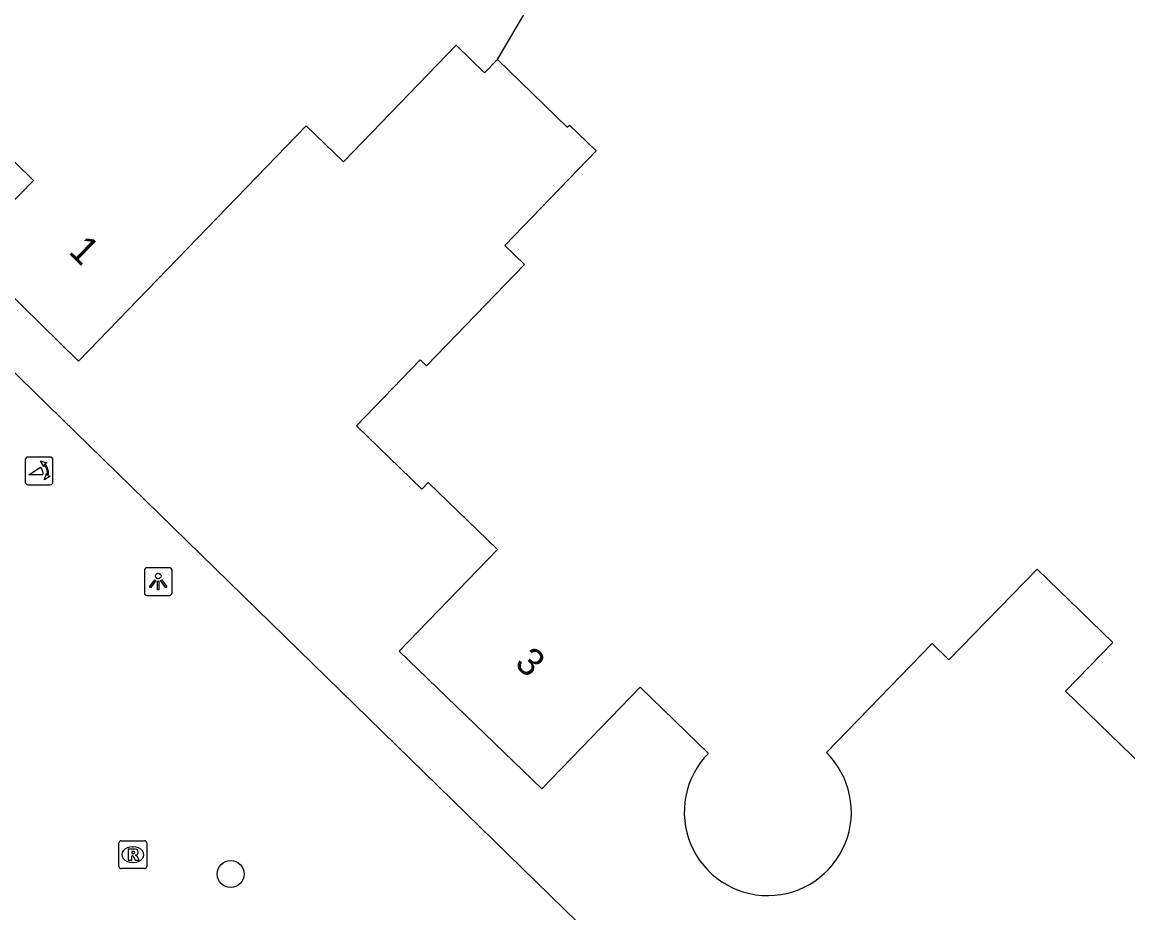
# Model space of a CAD drawing. Extents: x 160356 to 161355, y 381727 to 382845.
# Drawn here: x 160920.14 to 160960, y 382631.51 to 382663.64 of the extents above; entities that cross this region are included whole.
import ezdxf

# ---------------------------------------------------------------- set-up
doc = ezdxf.new("R2010")
doc.units = 0
for name, color, linetype in [('IMGEO_Boom', 7, 'Continuous'), ('IMGEO_Lichtpunt', 7, 'Continuous'), ('IMGEO_Pand', 7, 'Continuous'), ('IMGEO_Pand_nummerreeks', 7, 'Continuous'), ('IMGEO_Poller', 7, 'Continuous'), ('IMGEO_Rijbaan_lokaal_open', 7, 'Continuous'), ('IMGEO_Rioolput', 7, 'Continuous'), ('IMGEO_Voetpad_open', 7, 'Continuous')]:
    doc.layers.add(name, color=color, linetype=linetype)

msp = doc.modelspace()

# ---------------------------------------------------------------- linework, layer by layer
at = {"layer": 'IMGEO_Boom'}
msp.add_circle((160927.658, 382632.915), 0.489, dxfattribs=at)
at = {"layer": 'IMGEO_Lichtpunt'}
for p, q in [((160924.548, 382643.865), (160924.548, 382643.058)), ((160924.548, 382643.865), (160924.548, 382643.058)), ((160925.45, 382643.96), (160924.642, 382643.96)), ((160925.45, 382643.96), (160924.642, 382643.96)), ((160925.544, 382643.058), (160925.544, 382643.865)), ((160925.544, 382643.058), (160925.544, 382643.865)), ((160924.642, 382642.964), (160925.45, 382642.964)), ((160924.642, 382642.964), (160925.45, 382642.964))]:
    msp.add_line(p, q, dxfattribs=at)
for points in [[(160924.922, 382643.529), (160924.961, 382643.501), (160924.773, 382643.239), (160924.735, 382643.266), (160924.922, 382643.529)], [(160925.024, 382643.481), (160925.071, 382643.481), (160925.071, 382643.159), (160925.024, 382643.159), (160925.024, 382643.481)], [(160925.134, 382643.501), (160925.172, 382643.528), (160925.359, 382643.266), (160925.32, 382643.238), (160925.134, 382643.501)]]:
    msp.add_lwpolyline(points, dxfattribs=at)
msp.add_circle((160925.047, 382643.663), 0.0994, dxfattribs=at)
for centre, start, end in [((160924.642, 382643.865), 90, 180), ((160924.642, 382643.865), 90, 180), ((160925.45, 382643.865), 0, 90), ((160925.45, 382643.865), 0, 90), ((160924.642, 382643.058), 180, 270), ((160924.642, 382643.058), 180, 270), ((160925.45, 382643.058), 270, 0), ((160925.45, 382643.058), 270, 360)]:
    msp.add_arc(centre, 0.0946, start, end, dxfattribs=at)
at = {"layer": 'IMGEO_Pand'}
for points in [[(160937.272, 382662.286), (160940.897, 382668.449)], [(160916.796, 382661.589), (160920.544, 382657.927), (160918.084, 382655.41), (160922.176, 382651.413), (160930.382, 382659.902), (160931.729, 382658.599), (160935.789, 382662.8), (160936.813, 382661.811), (160937.272, 382662.286)], [(160937.272, 382662.286), (160939.794, 382659.847), (160939.87, 382659.926), (160940.835, 382658.993), (160937.54, 382655.583), (160938.252, 382654.894), (160934.721, 382651.239), (160934.489, 382651.461), (160932.19, 382649.082), (160934.554, 382646.794), (160934.783, 382647.031), (160937.277, 382644.618), (160933.731, 382640.951), (160938.871, 382635.981), (160942.417, 382639.648), (160944.881, 382637.266)], [(160949.136, 382637.295), (160952.944, 382641.231), (160953.555, 382640.637), (160956.734, 382643.91), (160959.46, 382641.263), (160957.757, 382639.509), (160967.395, 382630.151)]]:
    msp.add_lwpolyline(points, dxfattribs=at)
msp.add_arc((160947.023, 382635.149), 3.012, 135.3333, 45.4477, dxfattribs=at)
at = {"layer": 'IMGEO_Poller'}
for p, q in [((160920.254, 382647.856), (160920.254, 382647.049)), ((160920.254, 382647.856), (160920.254, 382647.049)), ((160921.156, 382647.951), (160920.348, 382647.951)), ((160921.156, 382647.951), (160920.348, 382647.951)), ((160921.25, 382647.049), (160921.25, 382647.856)), ((160921.25, 382647.049), (160921.25, 382647.856)), ((160920.348, 382646.954), (160921.156, 382646.954)), ((160920.348, 382646.954), (160921.156, 382646.954))]:
    msp.add_line(p, q, dxfattribs=at)
for points in [[(160920.933, 382647.68), (160920.921, 382647.607), (160920.796, 382647.812)], [(160920.796, 382647.812), (160921.027, 382647.746), (160920.956, 382647.714)], [(160920.889, 382647.307), (160920.376, 382647.307), (160920.806, 382647.582)], [(160920.949, 382647.135), (160921.015, 382647.366), (160921.045, 382647.298)], [(160921.081, 382647.271), (160921.153, 382647.26), (160920.949, 382647.135)]]:
    msp.add_lwpolyline(points, dxfattribs=at)
for centre, radius, start, end in [((160920.348, 382647.856), 0.0946, 90, 180), ((160920.348, 382647.856), 0.0946, 90, 180), ((160920.575, 382647.367), 0.476, 351.7527, 41.1691), ((160920.575, 382647.367), 0.516, 349.3569, 42.2912), ((160921.156, 382647.856), 0.0946, 0, 90), ((160921.156, 382647.856), 0.0946, 0, 90), ((160920.561, 382647.357), 0.332, 351.3247, 42.4854), ((160920.348, 382647.049), 0.0946, 180, 270), ((160920.348, 382647.049), 0.0946, 180, 270), ((160921.156, 382647.049), 0.0946, 270, 0), ((160921.156, 382647.049), 0.0946, 270, 0)]:
    msp.add_arc(centre, radius, start, end, dxfattribs=at)
at = {"layer": 'IMGEO_Rijbaan_lokaal_open'}
msp.add_arc((160921.833, 382634.108), 4.538, 202.6804, 256.0896, dxfattribs=at)
at = {"layer": 'IMGEO_Rioolput'}
for p, q in [((160923.705, 382634.113), (160924.557, 382634.113)), ((160923.63, 382633.187), (160923.63, 382634.039)), ((160924.118, 382633.893), (160924.143, 382633.893)), ((160924.631, 382634.039), (160924.631, 382633.187)), ((160924.141, 382633.333), (160924.116, 382633.333)), ((160924.557, 382633.113), (160923.705, 382633.113))]:
    msp.add_line(p, q, dxfattribs=at)
for points in [[(160923.705, 382634.113), (160924.557, 382634.113)], [(160923.63, 382633.187), (160923.63, 382634.039)], [(160924.219, 382633.811), (160923.967, 382633.813), (160923.967, 382633.413)], [(160924.145, 382633.732), (160924.091, 382633.732), (160924.091, 382633.651)], [(160924.631, 382634.039), (160924.631, 382633.187)], [(160923.967, 382633.413), (160924.091, 382633.413), (160924.091, 382633.575), (160924.102, 382633.575)], [(160924.091, 382633.651), (160924.143, 382633.651)], [(160924.149, 382633.546), (160924.22, 382633.413), (160924.36, 382633.413), (160924.295, 382633.539)], [(160924.557, 382633.113), (160923.705, 382633.113)]]:
    msp.add_lwpolyline(points, dxfattribs=at)
for centre, radius, start, end in [((160923.707, 382634.037), 0.0765, 91.552, 178.448), ((160923.707, 382634.037), 0.0765, 91.552, 178.448), ((160924.555, 382634.037), 0.0765, 1.552, 88.448), ((160924.555, 382634.037), 0.0765, 1.552, 88.448), ((160924.151, 382633.636), 0.0964, 77.0061, 93.1865), ((160924.165, 382633.693), 0.0378, 276.6634, 79.6772), ((160924.218, 382633.701), 0.109, 350.3612, 89.416), ((160924.101, 382633.522), 0.0533, 26.0293, 88.6989), ((160924.127, 382633.84), 0.19, 274.7715, 282.9687), ((160924.216, 382633.701), 0.112, 277.5842, 350.9817), ((160924.2, 382633.486), 0.108, 29.5134, 73.7905), ((160923.707, 382633.189), 0.0765, 181.552, 268.448), ((160923.707, 382633.189), 0.0765, 181.552, 268.448), ((160924.555, 382633.189), 0.0765, 271.552, 358.448), ((160924.555, 382633.189), 0.0765, 271.552, 358.448)]:
    msp.add_arc(centre, radius, start, end, dxfattribs=at)
for centre, major_axis, ratio, start_param, end_param in [((160924.117, 382633.613), (-0.387, 0.002), 0.722429, 4.712389, 7.853982), ((160924.142, 382633.613), (-0.39, 0.002), 0.717154, 1.570796, 4.712389)]:
    msp.add_ellipse(centre, major_axis=major_axis, ratio=ratio, start_param=start_param, end_param=end_param, dxfattribs=at)
at = {"layer": 'IMGEO_Voetpad_open'}
msp.add_lwpolyline([(160962.811, 382605.245), (160947.212, 382624.295), (160912.986, 382657.691)], dxfattribs=at)

# ---------------------------------------------------------------- texts
at = {"layer": 'IMGEO_Pand_nummerreeks'}
for s, rotation, p in [('1', 315.6729, (160921.776, 382655.327)), ('3', 315.9633, (160937.855, 382640.469))]:
    msp.add_text(s, height=1, rotation=rotation, dxfattribs=at).set_placement(p)

doc.saveas('drawing.dxf')
